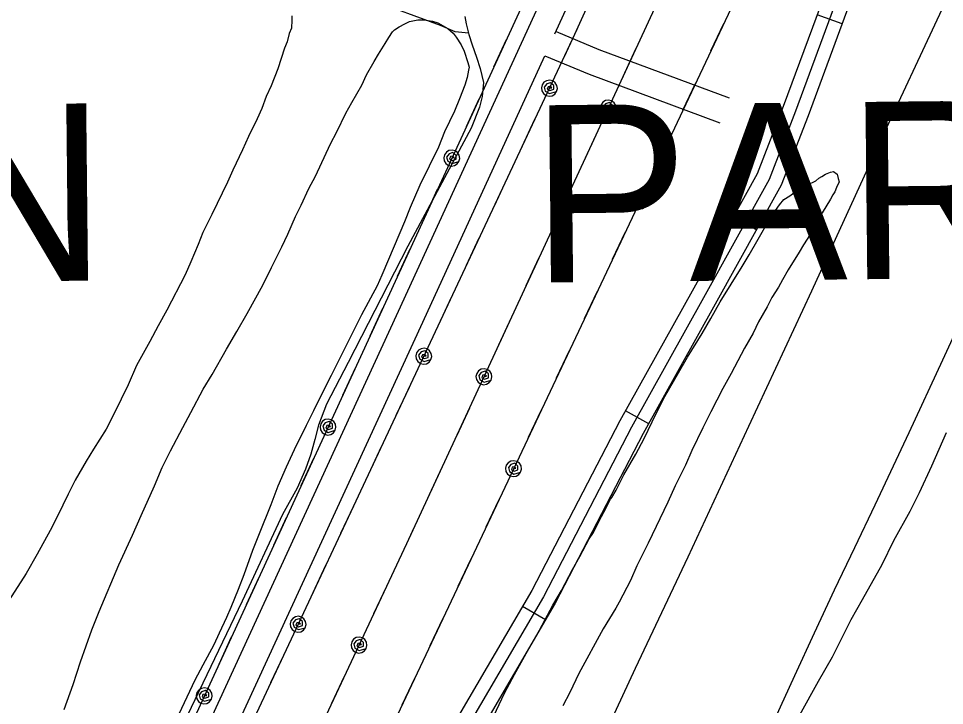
# Model space of a CAD drawing. Extents: x 3625074 to 3663148, y 511451 to 537151.
# Drawn here: x 3652036 to 3653081, y 518921 to 519696 of the extents above; entities that cross this region are included whole.
import ezdxf

# ---------------------------------------------------------------- set-up
doc = ezdxf.new("R2010")
doc.units = 0
for name, color, linetype in [('V-RAIL-TRAK', 7, 'Continuous'), ('V-ROAD-CNTR', 7, 'Continuous'), ('V-SITE-VEGE', 7, 'Continuous'), ('V-TOPO-GNAM-IDEN', 7, 'Continuous'), ('V-TOPO-SHOR', 7, 'Continuous'), ('V-UTIL-LINE', 7, 'Continuous')]:
    doc.layers.add(name, color=color, linetype=linetype)

msp = doc.modelspace()

# ---------------------------------------------------------------- linework, layer by layer
at = {"layer": 'V-RAIL-TRAK'}
for points in [[(3652732.3, 518963.1), (3652791.5, 519088.7), (3652860.2, 519236.2), (3652931.3, 519389), (3653006.9, 519554.6), (3653078, 519706.6), (3653158, 519877.9), (3653243.2, 520062.2), (3653334.4, 520253.8), (3653417, 520430.8), (3653500.4, 520609.8), (3653578, 520774.3), (3653667.2, 520965), (3653721, 521081.3), (3653755.1, 521154.9), (3653815.9, 521285.9)], [(3653116.2, 519392.4), (3653078.5, 519310.5), (3653040.5, 519228.7), (3653002.3, 519147), (3652979.3, 519099), (3652956.5, 519051), (3652933.9, 519002.8), (3652911.5, 518954.5), (3652889.4, 518906.1)], [(3652696.7, 518885.9), (3652732.3, 518963.1)]]:
    msp.add_lwpolyline(points, dxfattribs=at)
at = {"layer": 'V-ROAD-CNTR'}
for p, q in [((3652965.2, 519690.1), (3652937, 519700.5)), ((3652868.6, 519457.6), (3652842.3, 519472.1)), ((3652747.1, 519239), (3652720.9, 519253.6)), ((3652630.6, 519017.5), (3652604.7, 519032.6))]:
    msp.add_line(p, q, dxfattribs=at)
for points in [[(3653675.6, 521336.6), (3653663.2, 521281.1), (3653546.2, 521057.4), (3653438.7, 520830.2), (3653355, 520648.6), (3653273.3, 520439.4), (3653200.7, 520308.3), (3653139.6, 520170.9), (3653091.2, 520048.9), (3653018.4, 519869.6), (3652945.3, 519722.8), (3652898.8, 519596.9), (3652869.3, 519520.8), (3652796, 519388.4), (3652714.6, 519242.2), (3652615.3, 519050.7), (3652523.6, 518894), (3652434.9, 518728.2), (3652335, 518528.2), (3652236.9, 518309.1), (3652169.5, 518153.7), (3652039.7, 517812.8)], [(3653690.3, 521333.3), (3653677.4, 521275.9), (3653559.6, 521050.7), (3653452.3, 520823.9), (3653368.9, 520642.8), (3653286.9, 520433), (3653214.1, 520301.6), (3653153.4, 520165.1), (3653105.2, 520043.3), (3653032.1, 519863.4), (3652959.1, 519716.8), (3652912.8, 519591.5), (3652882.9, 519514.5), (3652809.1, 519381.1), (3652727.8, 519235.1), (3652628.4, 519043.5), (3652536.7, 518886.6), (3652448.2, 518721.4), (3652348.6, 518521.8), (3652250.7, 518303), (3652183.4, 518148.1), (3652053.7, 517807.5)], [(3653704.9, 521330), (3653691.6, 521270.7), (3653573.1, 521044), (3653465.9, 520817.5), (3653382.7, 520636.9), (3653300.5, 520426.7), (3653227.6, 520294.9), (3653167.3, 520159.3), (3653119.1, 520037.8), (3653045.8, 519857.2), (3652972.8, 519710.9), (3652926.9, 519586.2), (3652896.5, 519508.1), (3652822.2, 519373.8), (3652741, 519228), (3652641.5, 519036.3), (3652549.8, 518879.3), (3652461.6, 518714.5), (3652362.1, 518515.4), (3652264.4, 518297), (3652197.3, 518142.4), (3652067.8, 517802.2)], [(3651403.7, 517088.3), (3651444.3, 517175.7), (3651606.2, 517525.6), (3651780.4, 517893.3), (3652030.4, 518430.6), (3652252.9, 518904.8), (3652465, 519366), (3652614.1, 519691.3), (3652848.5, 520204.7), (3653109.5, 520745.2), (3653180.3, 520905.6), (3653198.7, 520958.5), (3653207, 521019.1)], [(3652641.4, 519678.8), (3652641.4, 519678.8), (3652875.7, 520191.9), (3653136.7, 520732.7), (3653208.3, 520894.6), (3653228.1, 520951.5), (3653237.7, 521022.4)], [(3652642.6, 519681.5), (3652691, 519661.2), (3652837.8, 519606.8)], [(3651430.9, 517075.7), (3651471.5, 517163.1), (3651633.3, 517512.9), (3651807.5, 517880.6), (3652057.6, 518417.9), (3652280.1, 518892.2), (3652492.2, 519353.5), (3652630.1, 519654.2)], [(3652630.1, 519654.2), (3652680, 519633.3), (3652827.4, 519578.6)]]:
    msp.add_lwpolyline(points, dxfattribs=at)
at = {"layer": 'V-SITE-VEGE'}
for p, q in [((3652472, 519690.3), (3652477.4, 519692.7)), ((3652477.4, 519692.7), (3652486.7, 519694.7)), ((3652486.7, 519694.7), (3652493.5, 519694.7)), ((3652493.5, 519694.7), (3652503.3, 519693.2)), ((3652503.3, 519693.2), (3652509.1, 519691.2)), ((3652453.9, 519674.7), (3652458.3, 519681)), ((3652458.3, 519681), (3652460.3, 519683.5)), ((3652460.3, 519683.5), (3652465.7, 519686.9)), ((3652465.7, 519686.9), (3652472, 519690.3)), ((3652509.1, 519691.2), (3652520.4, 519684.9)), ((3652520.4, 519684.9), (3652526.7, 519679.5)), ((3652450, 519667.9), (3652453.9, 519674.7)), ((3652526.7, 519679.5), (3652530.1, 519675.1)), ((3652530.1, 519675.1), (3652535.5, 519666.3)), ((3652442.2, 519656.1), (3652450, 519667.9)), ((3652535.5, 519666.3), (3652538.9, 519659.4)), ((3652437.3, 519647.8), (3652442.2, 519656.1)), ((3652538.9, 519659.4), (3652543.3, 519646.7)), ((3652429, 519632.7), (3652437.3, 519647.8)), ((3652543.3, 519646.7), (3652544.7, 519641.4)), ((3652544.7, 519641.4), (3652543.7, 519637.9)), ((3652423.6, 519621), (3652429, 519632.7)), ((3652542.3, 519629.6), (3652539.8, 519620.9)), ((3652543.7, 519637.9), (3652542.3, 519629.6)), ((3652412.3, 519601.5), (3652423.6, 519621)), ((3652539.8, 519620.9), (3652533.9, 519605.7)), ((3652405.5, 519589.3), (3652412.3, 519601.5)), ((3652533.9, 519605.7), (3652528.1, 519591.6)), ((3652395.2, 519568.3), (3652405.5, 519589.3)), ((3652528.1, 519591.6), (3652516.8, 519568.2)), ((3652388.4, 519554.7), (3652395.2, 519568.3)), ((3652516.8, 519568.2), (3652509.9, 519551.1)), ((3652371.2, 519518.1), (3652388.4, 519554.7)), ((3652509.9, 519551.1), (3652488.9, 519508.1)), ((3652363.9, 519504.4), (3652371.2, 519518.1)), ((3652935.6, 519512.9), (3652939.1, 519515.9)), ((3652939.1, 519515.9), (3652942.5, 519517.8)), ((3652942.5, 519517.8), (3652946.4, 519520.7)), ((3652946.4, 519520.7), (3652952.3, 519522.7)), ((3652952.3, 519522.7), (3652955.7, 519523.7)), ((3652955.7, 519523.7), (3652959.6, 519520.7)), ((3652959.6, 519520.7), (3652961, 519515.8)), ((3652961, 519515.8), (3652962, 519511.9)), ((3652355.1, 519485.4), (3652363.9, 519504.4)), ((3652488.9, 519508.1), (3652478.1, 519482.8)), ((3652910.7, 519499.3), (3652919.5, 519504.2)), ((3652919.5, 519504.2), (3652926.4, 519508.6)), ((3652926.4, 519508.6), (3652935.6, 519512.9)), ((3652959.1, 519505.6), (3652957.1, 519500.7)), ((3652962, 519511.9), (3652959.1, 519505.6)), ((3652899.5, 519492), (3652906.3, 519495.9)), ((3652906.3, 519495.9), (3652910.7, 519499.3)), ((3652954.7, 519497.3), (3652952.2, 519492.4)), ((3652957.1, 519500.7), (3652954.7, 519497.3)), ((3652348.7, 519472.7), (3652355.1, 519485.4)), ((3652478.1, 519482.8), (3652471.7, 519466.7)), ((3652887.7, 519475.9), (3652894.6, 519486.1)), ((3652894.6, 519486.1), (3652899.5, 519492)), ((3652952.2, 519492.4), (3652942.9, 519476.8)), ((3652339.9, 519452.7), (3652348.7, 519472.7)), ((3652882.9, 519469.1), (3652887.7, 519475.9)), ((3652942.9, 519476.8), (3652939, 519469.5)), ((3652471.7, 519466.7), (3652460, 519439.3)), ((3652870.6, 519447.1), (3652882.9, 519469.1)), ((3652939, 519469.5), (3652929.2, 519452.4)), ((3652333.5, 519438.5), (3652339.9, 519452.7)), ((3652929.2, 519452.4), (3652921.9, 519440.7)), ((3652860.3, 519429.5), (3652870.6, 519447.1)), ((3652321.8, 519415.1), (3652333.5, 519438.5)), ((3652460, 519439.3), (3652446.3, 519406.6)), ((3652917, 519432.4), (3652904.3, 519412.4)), ((3652921.9, 519440.7), (3652917, 519432.4)), ((3652852.5, 519416.4), (3652860.3, 519429.5)), ((3652312, 519395.1), (3652321.8, 519415.1)), ((3652827.6, 519376.4), (3652852.5, 519416.4)), ((3652904.3, 519412.4), (3652897.9, 519401.2)), ((3652446.3, 519406.6), (3652440.9, 519394.4)), ((3652897.9, 519401.2), (3652893.5, 519392.9)), ((3652294.4, 519363.4), (3652312, 519395.1)), ((3652440.9, 519394.4), (3652423.3, 519361.7)), ((3652893.5, 519392.9), (3652886.2, 519381.2)), ((3652886.2, 519381.2), (3652880.8, 519370.9)), ((3652817.3, 519357.8), (3652827.6, 519376.4)), ((3652880.8, 519370.9), (3652871, 519353.9)), ((3652282.6, 519342.9), (3652294.4, 519363.4)), ((3652423.3, 519361.7), (3652389, 519293.4)), ((3652807.5, 519340.8), (3652817.3, 519357.8)), ((3652871, 519353.9), (3652865.1, 519341.2)), ((3652270.9, 519322.9), (3652282.6, 519342.9)), ((3652790.9, 519313.9), (3652807.5, 519340.8)), ((3652865.1, 519341.2), (3652855.3, 519324.1)), ((3652254.7, 519294.6), (3652270.9, 519322.9)), ((3652855.3, 519324.1), (3652840.2, 519295.8)), ((3652780.6, 519296.4), (3652790.9, 519313.9)), ((3652244.5, 519278), (3652254.7, 519294.6)), ((3652765.4, 519269.5), (3652780.6, 519296.4)), ((3652840.2, 519295.8), (3652830.9, 519278.7)), ((3652389, 519293.4), (3652380.7, 519277.3)), ((3652230.8, 519251.7), (3652244.5, 519278)), ((3652380.7, 519277.3), (3652368.9, 519253.4)), ((3652830.9, 519278.7), (3652817.2, 519252.4)), ((3652755.6, 519250.5), (3652765.4, 519269.5)), ((3652368.9, 519253.4), (3652360.6, 519236.8)), ((3652221.5, 519234.6), (3652230.8, 519251.7)), ((3652741.9, 519222.2), (3652755.6, 519250.5)), ((3652817.2, 519252.4), (3652808.3, 519234.3)), ((3652207.8, 519208.2), (3652221.5, 519234.6)), ((3652360.6, 519236.8), (3652347.4, 519209.5)), ((3652808.3, 519234.3), (3652795.6, 519208.9)), ((3652732.6, 519204.6), (3652741.9, 519222.2)), ((3652198.5, 519189.7), (3652207.8, 519208.2)), ((3652347.4, 519209.5), (3652338.1, 519190)), ((3652718.9, 519181.2), (3652732.6, 519204.6)), ((3652795.6, 519208.9), (3652788.8, 519192.3)), ((3652788.8, 519192.3), (3652777, 519168.9)), ((3652189.6, 519168.7), (3652198.5, 519189.7)), ((3652338.1, 519190), (3652328.8, 519168.5)), ((3652710.6, 519164.1), (3652718.9, 519181.2)), ((3652174.5, 519135.5), (3652189.6, 519168.7)), ((3652328.8, 519168.5), (3652321, 519147.5)), ((3652705.7, 519155.8), (3652710.6, 519164.1)), ((3652777, 519168.9), (3652768.7, 519150.4)), ((3652699.3, 519144.1), (3652704.2, 519153.9)), ((3652704.2, 519153.9), (3652705.7, 519155.8)), ((3652768.7, 519150.4), (3652746.7, 519104)), ((3652321, 519147.5), (3652307.7, 519114.8)), ((3652694, 519134.4), (3652699.3, 519144.1)), ((3652164.7, 519113.1), (3652174.5, 519135.5)), ((3652684.7, 519116.3), (3652694, 519134.4)), ((3652149.5, 519079.9), (3652164.7, 519113.1)), ((3652307.7, 519114.8), (3652300.4, 519095.8)), ((3652669.5, 519089), (3652679.8, 519109)), ((3652679.8, 519109), (3652684.7, 519116.3)), ((3652746.7, 519104), (3652733.9, 519078.6)), ((3652300.4, 519095.8), (3652290.6, 519068.5)), ((3652661.2, 519074.3), (3652669.5, 519089)), ((3652127.4, 519027.2), (3652149.5, 519079.9)), ((3652733.9, 519078.6), (3652726.6, 519062.1)), ((3652290.6, 519068.5), (3652284.2, 519051.9)), ((3652648.9, 519050.9), (3652661.2, 519074.3)), ((3652726.6, 519062.1), (3652713.9, 519037.7)), ((3652284.2, 519051.9), (3652275.9, 519031.4)), ((3652639.1, 519034.3), (3652648.9, 519050.9)), ((3652624, 519006), (3652639.1, 519034.3)), ((3652713.9, 519037.7), (3652709.9, 519030.8)), ((3652119.1, 519006.2), (3652127.4, 519027.2)), ((3652275.9, 519031.4), (3652271, 519020.2)), ((3652709.9, 519030.8), (3652695.8, 519007.4)), ((3652271, 519020.2), (3652262.7, 519002.6)), ((3652106.4, 518970.1), (3652119.1, 519006.2)), ((3652262.7, 519002.6), (3652256.8, 518989.4)), ((3652612.7, 518986.5), (3652624, 519006)), ((3652695.8, 519007.4), (3652668.3, 518957.2)), ((3652256.8, 518989.4), (3652244.1, 518966.5)), ((3652595.6, 518955.8), (3652612.7, 518986.5)), ((3652098, 518944.7), (3652106.4, 518970.1)), ((3652244.1, 518966.5), (3652235.2, 518949.4)), ((3652584.3, 518934.8), (3652595.6, 518955.8)), ((3652668.3, 518957.2), (3652658.1, 518935.7)), ((3652087.8, 518916.4), (3652098, 518944.7)), ((3652235.2, 518949.4), (3652214.2, 518905)), ((3652569.6, 518903.1), (3652584.3, 518934.8)), ((3652658.1, 518935.7), (3652650.2, 518920.6))]:
    msp.add_line(p, q, dxfattribs=at)
for points in [[(3652344.6, 519699.2), (3652344.6, 519694.4), (3652344.1, 519685.1), (3652341.7, 519679.2), (3652339.2, 519669.9), (3652336.3, 519662.6), (3652328.9, 519639.2), (3652321.1, 519620.2), (3652315.7, 519608), (3652310.8, 519594.8), (3652305.4, 519583.1), (3652295.6, 519563.1), (3652288.8, 519547.9), (3652278, 519525), (3652272.1, 519511.4), (3652254.5, 519475.2), (3652244.2, 519454.8), (3652238.8, 519441.1), (3652230.5, 519421.6), (3652224.1, 519406.9), (3652203.6, 519366.9), (3652193.8, 519349.3), (3652184.5, 519331.8), (3652169.3, 519304.5), (3652160, 519283), (3652144.3, 519250.3), (3652135, 519232.7), (3652120.8, 519210.3), (3652112.5, 519196.6), (3652100.3, 519175.2), (3652092.5, 519159.5), (3652080.2, 519134.7), (3652071.9, 519118.6), (3652057.2, 519091.7), (3652045, 519069.8), (3652025.4, 519039.5)], [(3652917.5, 518910.5), (3652938.6, 518948.4), (3652954.5, 518976.1), (3652975.6, 519017.9), (3652988.4, 519040.7), (3653010.3, 519080.2), (3653023.8, 519107), (3653041.9, 519140.2), (3653052.4, 519161.5), (3653066.6, 519191.4), (3653083.1, 519229.2)]]:
    msp.add_lwpolyline(points, dxfattribs=at)
at = {"layer": 'V-TOPO-SHOR'}
for points in [[(3652543.7, 519679.5), (3652529, 519681.2), (3652512.2, 519688.4), (3652434.6, 519717.2), (3652306.8, 519760.5), (3652220.6, 519789.9), (3652184.9, 519799.9), (3652157.7, 519805), (3652129.3, 519813.6), (3652070.8, 519838.8), (3652025.4, 519851.4), (3651993.3, 519862.3), (3651975.6, 519869.9), (3651969.1, 519872.8)], [(3652539.7, 519698.3), (3652541.1, 519690), (3652543.7, 519679.5), (3652544.1, 519678.1), (3652547.9, 519666.6), (3652553, 519652.4), (3652557.2, 519639.7), (3652560.7, 519623.8), (3652559.4, 519608.3), (3652556.1, 519596.3), (3652547, 519572.6), (3652475.5, 519439.3), (3652408, 519308.2), (3652383.8, 519261.1), (3652374.7, 519237.4), (3652370.7, 519221), (3652366.2, 519204.6), (3652360.2, 519187.8), (3652350.6, 519166.1), (3652334.1, 519136.7), (3652288.6, 519038.6), (3652222, 518899.9), (3652154.5, 518750.4)]]:
    msp.add_lwpolyline(points, dxfattribs=at)
at = {"layer": 'V-UTIL-LINE'}
for points in [[(3659771.1, 529450.8), (3657365.1, 528146.3), (3656699.1, 527790), (3656427.1, 527839), (3656327.5, 527630.3), (3656207.2, 527529.3), (3656013.8, 527060.1), (3655819.7, 526594.4), (3655623.7, 526137.8), (3655417.3, 525655), (3655218.7, 525191.1), (3655001.9, 524723.1), (3654787.3, 524262), (3654583.4, 523800.7), (3654361.6, 523341.6), (3654147.9, 522884.1), (3653919.5, 522383.1), (3653709.5, 521948.9), (3653498.5, 521494.6), (3653068.3, 520569.6), (3652663.4, 519678), (3651448.8, 517085.6)], [(3656277.2, 527897.8), (3656156.6, 527548.5), (3655755.9, 526641.3), (3655554.1, 526173.8), (3655354.7, 525697.2), (3654938.7, 524741.6), (3654301.9, 523369), (3653663.1, 522002.8), (3653424.5, 521499.8), (3652805, 520147.4), (3651873.3, 518122), (3651389.9, 517085)], [(3656593.7, 527803.8), (3655527.1, 525607.7), (3652897.2, 519829.4), (3651602.8, 517087.1)], [(3655691.9, 526101.8), (3655057, 524706.2), (3654410.7, 523315.7), (3653766.4, 521920.5), (3653279.9, 520844.6), (3652474, 519103.5), (3651527.9, 517086.4)], [(3652666, 519683.7), (3652663.4, 519678), (3652651.6, 519652.9)], [(3652831.5, 519690.1), (3652817, 519659.4)], [(3652586.4, 519672.2), (3652572.2, 519641.3)], [(3652732.2, 519661.4), (3652717.9, 519630.5)], [(3652635.1, 519617.6), (3652637.9, 519618), (3652636.3, 519619.7), (3652633.6, 519619.2), (3652632.7, 519616.4), (3652635.7, 519614.8), (3652640.1, 519616.3), (3652640.1, 519620.6), (3652636.4, 519623.7), (3652632.1, 519622.4), (3652629.3, 519618.8), (3652630.5, 519614.2), (3652635.4, 519611.5), (3652643.2, 519613.7), (3652644.1, 519617.1), (3652643.6, 519620.6), (3652641.7, 519623.6), (3652638.9, 519625.7), (3652635.5, 519626.5), (3652632, 519626), (3652629, 519624.2), (3652626.9, 519621.4), (3652626.1, 519618), (3652626.6, 519614.5), (3652628.4, 519611.5), (3652631.3, 519609.4), (3652634.7, 519608.6), (3652638.2, 519609.1), (3652641.2, 519610.9), (3652643.2, 519613.7)], [(3652799.9, 519623.2), (3652785.4, 519592.5)], [(3652555.5, 519605), (3652541.3, 519574.1)], [(3652701.5, 519595.1), (3652704.4, 519595.6), (3652702.7, 519597.3), (3652700, 519596.7), (3652699.1, 519594), (3652702.1, 519592.4), (3652706.6, 519593.9), (3652706.6, 519598.2), (3652702.9, 519601.3), (3652698.5, 519599.9), (3652695.8, 519596.4), (3652697, 519591.7), (3652701.9, 519589.1), (3652709.7, 519591.3), (3652710.5, 519594.8), (3652710, 519598.2), (3652708.2, 519601.2), (3652705.3, 519603.3), (3652701.9, 519604.1), (3652698.4, 519603.6), (3652695.4, 519601.7), (3652693.4, 519598.9), (3652692.6, 519595.5), (3652693.1, 519592), (3652694.9, 519589), (3652697.8, 519587), (3652701.2, 519586.1), (3652704.6, 519586.7), (3652707.6, 519588.5), (3652709.7, 519591.3)], [(3652618.5, 519582.2), (3652604.1, 519551.5)], [(3652685.2, 519559.7), (3652670.9, 519528.9)], [(3652768.3, 519556.3), (3652753.8, 519525.6)], [(3652525, 519538.7), (3652527.8, 519539.2), (3652526.2, 519540.8), (3652523.5, 519540.3), (3652522.5, 519537.5), (3652525.6, 519535.9), (3652530, 519537.4), (3652530, 519541.7), (3652526.3, 519544.8), (3652521.9, 519543.5), (3652519.2, 519539.9), (3652520.4, 519535.2), (3652525.3, 519532.7), (3652533.1, 519534.9), (3652534, 519538.3), (3652533.4, 519541.8), (3652531.6, 519544.8), (3652528.7, 519546.8), (3652525.3, 519547.7), (3652521.8, 519547.1), (3652518.9, 519545.3), (3652516.8, 519542.4), (3652516, 519539), (3652516.5, 519535.5), (3652518.4, 519532.6), (3652521.2, 519530.5), (3652524.6, 519529.7), (3652528.1, 519530.2), (3652531.1, 519532.1), (3652533.1, 519534.9)], [(3652587.1, 519515.2), (3652572.7, 519484.4)], [(3652508.7, 519503.2), (3652494.5, 519472.3)], [(3652737.2, 519490.3), (3652740, 519490.8), (3652738.4, 519492.4), (3652735.7, 519491.9), (3652734.7, 519489.1), (3652737.7, 519487.5), (3652742.2, 519489), (3652742.2, 519493.3), (3652738.5, 519496.4), (3652734.2, 519495.1), (3652731.4, 519491.6), (3652732.6, 519486.9), (3652737.4, 519484.3), (3652745.3, 519486.4), (3652746.2, 519489.9), (3652745.6, 519493.3), (3652743.8, 519496.3), (3652741, 519498.4), (3652737.6, 519499.3), (3652734.1, 519498.8), (3652731.1, 519496.9), (3652729, 519494.1), (3652728.2, 519490.7), (3652728.7, 519487.2), (3652730.5, 519484.2), (3652733.3, 519482.1), (3652736.7, 519481.3), (3652740.2, 519481.8), (3652743.2, 519483.6), (3652745.3, 519486.4)], [(3652654.1, 519492.6), (3652639.8, 519461.7)], [(3652720.5, 519455), (3652706, 519424.3)], [(3652555.7, 519448.2), (3652541.3, 519417.4)], [(3652477.7, 519436), (3652463.5, 519405.1)], [(3652623, 519425.4), (3652608.7, 519394.6)], [(3652524.4, 519381.2), (3652509.9, 519350.4)], [(3652688.9, 519388.1), (3652674.4, 519357.4)], [(3652446.8, 519368.8), (3652432.6, 519337.9)], [(3652591.9, 519358.3), (3652577.6, 519327.4)], [(3652493.4, 519315.1), (3652496.2, 519315.6), (3652494.6, 519317.2), (3652491.9, 519316.7), (3652490.9, 519313.9), (3652494, 519312.4), (3652498.4, 519313.8), (3652498.4, 519318.1), (3652494.7, 519321.3), (3652490.4, 519319.9), (3652487.6, 519316.4), (3652488.8, 519311.7), (3652493.7, 519309.1), (3652501.5, 519311.3), (3652502.4, 519314.7), (3652501.8, 519318.2), (3652500, 519321.2), (3652497.2, 519323.3), (3652493.8, 519324.1), (3652490.3, 519323.6), (3652487.3, 519321.8), (3652485.2, 519318.9), (3652484.4, 519315.5), (3652484.9, 519312), (3652486.7, 519309), (3652489.6, 519307), (3652493, 519306.1), (3652496.4, 519306.6), (3652499.4, 519308.5), (3652501.5, 519311.3)], [(3652657.3, 519321.2), (3652642.8, 519290.4)], [(3652415.9, 519301.6), (3652401.7, 519270.7)], [(3652561.2, 519292), (3652564.1, 519292.5), (3652562.4, 519294.2), (3652559.7, 519293.6), (3652558.8, 519290.9), (3652561.8, 519289.3), (3652566.3, 519290.8), (3652566.3, 519295.1), (3652562.6, 519298.2), (3652558.2, 519296.8), (3652555.5, 519293.3), (3652556.7, 519288.6), (3652561.6, 519286), (3652569.4, 519288.2), (3652570.2, 519291.7), (3652569.7, 519295.1), (3652567.9, 519298.1), (3652565, 519300.2), (3652561.6, 519301), (3652558.1, 519300.5), (3652555.1, 519298.6), (3652553.1, 519295.8), (3652552.2, 519292.4), (3652552.8, 519288.9), (3652554.6, 519285.9), (3652557.5, 519283.9), (3652560.9, 519283), (3652564.3, 519283.6), (3652567.3, 519285.4), (3652569.4, 519288.2)], [(3652476.8, 519279.8), (3652462.4, 519249)], [(3652544.9, 519256.6), (3652530.6, 519225.8)], [(3652625.8, 519254.3), (3652611.2, 519223.5)], [(3652385.4, 519235.2), (3652388.2, 519235.7), (3652386.6, 519237.4), (3652383.9, 519236.8), (3652383, 519234.1), (3652386, 519232.5), (3652390.4, 519234), (3652390.4, 519238.3), (3652386.7, 519241.4), (3652382.3, 519240), (3652379.6, 519236.5), (3652380.9, 519231.8), (3652385.7, 519229.2), (3652393.6, 519231.5), (3652394.4, 519234.9), (3652393.8, 519238.4), (3652392, 519241.3), (3652389.1, 519243.4), (3652385.7, 519244.2), (3652382.3, 519243.7), (3652379.3, 519241.8), (3652377.2, 519239), (3652376.4, 519235.6), (3652376.9, 519232.1), (3652378.8, 519229.1), (3652381.6, 519227.1), (3652385, 519226.2), (3652388.5, 519226.8), (3652391.5, 519228.6), (3652393.6, 519231.5)], [(3652445.4, 519212.8), (3652431, 519182)], [(3652369.1, 519199.8), (3652354.9, 519168.9)], [(3652594.6, 519188.2), (3652597.4, 519188.7), (3652595.8, 519190.4), (3652593.1, 519189.9), (3652592.2, 519187.1), (3652595.2, 519185.5), (3652599.6, 519187), (3652599.7, 519191.2), (3652596, 519194.4), (3652591.6, 519193.1), (3652588.8, 519189.5), (3652590, 519184.9), (3652594.9, 519182.2), (3652602.7, 519184.4), (3652603.6, 519187.8), (3652603.1, 519191.3), (3652601.3, 519194.3), (3652598.4, 519196.4), (3652595, 519197.2), (3652591.6, 519196.7), (3652588.5, 519194.9), (3652586.5, 519192.1), (3652585.6, 519188.7), (3652586.1, 519185.2), (3652587.9, 519182.2), (3652590.8, 519180.1), (3652594.2, 519179.3), (3652597.6, 519179.8), (3652600.6, 519181.6), (3652602.7, 519184.4)], [(3652513.8, 519189.5), (3652499.5, 519158.6)], [(3652577.9, 519153), (3652563.4, 519122.2)], [(3652414, 519145.8), (3652399.6, 519115)], [(3652338.2, 519132.6), (3652323.9, 519101.7)], [(3652482.7, 519122.3), (3652474, 519103.5), (3652468.3, 519091.5)], [(3652546.4, 519086.1), (3652531.8, 519055.3)], [(3652382.6, 519078.8), (3652368.2, 519048)], [(3652307.2, 519065.3), (3652293, 519034.5)], [(3652451.4, 519055.3), (3652436.9, 519024.5)], [(3652351.7, 519012.7), (3652354.5, 519013.1), (3652352.9, 519014.8), (3652350.2, 519014.3), (3652349.2, 519011.5), (3652352.2, 519009.9), (3652356.7, 519011.4), (3652356.7, 519015.7), (3652353, 519018.8), (3652348.7, 519017.5), (3652345.9, 519013.9), (3652347.1, 519009.3), (3652352, 519006.7), (3652359.8, 519008.8), (3652360.7, 519012.3), (3652360.1, 519015.7), (3652358.3, 519018.7), (3652355.5, 519020.8), (3652352.1, 519021.7), (3652348.6, 519021.1), (3652345.6, 519019.3), (3652343.5, 519016.5), (3652342.7, 519013.1), (3652343.2, 519009.6), (3652345, 519006.6), (3652347.9, 519004.5), (3652351.3, 519003.7), (3652354.7, 519004.2), (3652357.7, 519006), (3652359.8, 519008.8)], [(3652514.8, 519019.1), (3652500.3, 518988.4)], [(3652276.3, 518998.1), (3652262.1, 518967.2)], [(3652420.4, 518989.2), (3652423.2, 518989.7), (3652421.6, 518991.3), (3652418.9, 518990.8), (3652417.9, 518988), (3652420.9, 518986.4), (3652425.4, 518987.9), (3652425.4, 518992.2), (3652421.7, 518995.4), (3652417.3, 518994), (3652414.6, 518990.5), (3652415.8, 518985.8), (3652420.7, 518983.2), (3652428.5, 518985.4), (3652429.3, 518988.8), (3652428.8, 518992.3), (3652427, 518995.3), (3652424.2, 518997.3), (3652420.8, 518998.2), (3652417.3, 518997.7), (3652414.3, 518995.8), (3652412.2, 518993), (3652411.4, 518989.6), (3652411.9, 518986.1), (3652413.7, 518983.1), (3652416.5, 518981), (3652419.9, 518980.2), (3652423.4, 518980.7), (3652426.4, 518982.5), (3652428.5, 518985.4)], [(3652335.1, 518977.3), (3652320.7, 518946.6)], [(3652403.8, 518953.9), (3652389.4, 518923.1)], [(3652483.2, 518952.2), (3652468.7, 518921.5)], [(3652245.8, 518931.8), (3652248.6, 518932.3), (3652247, 518933.9), (3652244.3, 518933.4), (3652243.4, 518930.6), (3652246.4, 518929.1), (3652250.8, 518930.6), (3652250.8, 518934.8), (3652247.1, 518938), (3652242.7, 518936.6), (3652240, 518933), (3652241.3, 518928.4), (3652246.1, 518925.8), (3652254, 518928), (3652254.8, 518931.5), (3652254.2, 518934.9), (3652252.4, 518937.9), (3652249.6, 518940), (3652246.1, 518940.8), (3652242.7, 518940.2), (3652239.7, 518938.4), (3652237.6, 518935.6), (3652236.8, 518932.1), (3652237.4, 518928.7), (3652239.2, 518925.7), (3652242, 518923.6), (3652245.5, 518922.8), (3652248.9, 518923.4), (3652251.9, 518925.2), (3652254, 518928)]]:
    msp.add_lwpolyline(points, dxfattribs=at)

# ---------------------------------------------------------------- texts
at = {"layer": 'V-TOPO-GNAM-IDEN'}
for s, p in [('PARISH,', (3652615, 519398.1)), ('JEFFERSON', (3650546.7, 519384.1))]:
    msp.add_text(s, height=200, rotation=0.5955, dxfattribs=at).set_placement(p)

doc.saveas('drawing.dxf')
